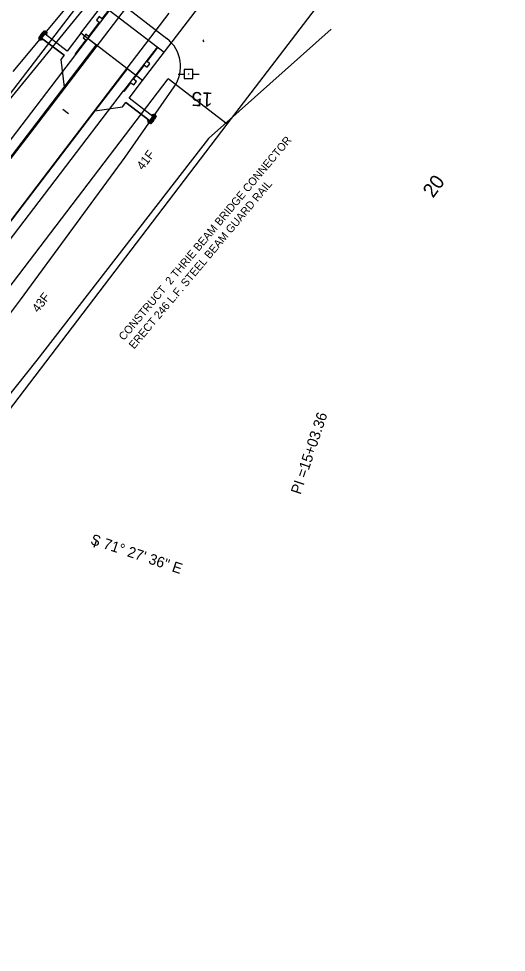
# Model space of a CAD drawing. Extents: x 2500794 to 2511032, y 910653 to 917533.
# Drawn here: x 2510457 to 2510733, y 913992 to 914520 of the extents above; entities that cross this region are included whole.
import ezdxf

# ---------------------------------------------------------------- set-up
doc = ezdxf.new("R2010")
doc.units = 0
for name, color, linetype in [('RD_EX_Road', 7, 'Continuous'), ('RD_EX_RW', 7, 'Continuous'), ('RD_EX_UT', 7, 'Continuous'), ('RD_EX_VEG', 7, 'Continuous'), ('RD_HC_Data', 7, 'Continuous'), ('RD_HC_Data_Tic', 7, 'Continuous'), ('RD_HC_TX_Sta50', 7, 'Continuous'), ('RD_PD_ALT1_TrvlWay', 7, 'Continuous'), ('RD_PD_Bridge', 7, 'Continuous'), ('RD_PD_CstnLmt', 7, 'Continuous'), ('RD_PD_CstnLmt_TX', 7, 'Continuous'), ('RD_PD_GR', 7, 'Continuous'), ('RD_PD_MedBWall', 7, 'Continuous'), ('RD_PD_PaveShd', 7, 'Continuous'), ('RD_PD_RW', 7, 'Continuous'), ('RD_Sketch10', 7, 'Continuous'), ('RD_SMD_Locator', 7, 'Continuous')]:
    doc.layers.add(name, color=color, linetype=linetype)

msp = doc.modelspace()

# ---------------------------------------------------------------- linework, layer by layer
at = {"layer": 'RD_EX_Road'}
for points in [[(2510525.75, 914536.52), (2510463.72, 914455.48), (2510405.02, 914379.36), (2510342.59, 914297.83), (2510321.12, 914269.96), (2510315.91, 914266.07)], [(2510542.43, 914523.66), (2510481.45, 914443.89), (2510422.16, 914366.04), (2510361.14, 914286.03), (2510337.16, 914254.85), (2510335.48, 914250.67)]]:
    msp.add_lwpolyline(points, dxfattribs=at)
at = {"layer": 'RD_EX_RW'}
for p, q in [((2510575.55, 914460.9), (2510733.46, 914667.45)), ((2510350.06, 914343.78), (2510489.75, 914526.49)), ((2510402.49, 914303.69), (2510542.18, 914486.41)), ((2510575.55, 914460.9), (2510542.18, 914486.41))]:
    msp.add_line(p, q, dxfattribs=at)
at = {"layer": 'RD_EX_UT'}
for p, q in [((2510556.14, 914491.73), (2510551.14, 914491.73)), ((2510551.14, 914491.73), (2510551.14, 914486.73)), ((2510556.14, 914486.73), (2510556.14, 914491.73)), ((2510547.71, 914489.17), (2510551.18, 914489.17)), ((2510551.14, 914486.73), (2510556.14, 914486.73)), ((2510556.07, 914489.17), (2510559.71, 914489.17))]:
    msp.add_line(p, q, dxfattribs=at)
at = {"layer": 'RD_EX_VEG'}
for points in [[(2510504.36, 914538.68), (2510385.42, 914393.06), (2510329.55, 914316.72), (2510316.15, 914312.58), (2510294.21, 914283.97), (2510227.35, 914191.66), (2510166.08, 914122.51), (2509980.05, 913944.43), (2509913.7, 913875.62), (2509840.84, 913797.95)], [(2510634.38, 914514.53), (2510564.95, 914452.8), (2510467.86, 914327.28), (2510420.09, 914267.6)]]:
    msp.add_lwpolyline(points, dxfattribs=at)
at = {"layer": 'RD_HC_Data_Tic'}
for p, q in [((2510485.6, 914466.73), (2510482.42, 914469.16)), ((2510500.23, 914221.6), (2510501.5, 914225.4))]:
    msp.add_line(p, q, dxfattribs=at)
at = {"layer": 'RD_PD_ALT1_TrvlWay'}
for p, q in [((2510338.54, 914292.49), (2510501.42, 914505.54)), ((2510356.02, 914279.13), (2510518.9, 914492.17))]:
    msp.add_line(p, q, dxfattribs=at)
at = {"layer": 'RD_PD_Bridge'}
for p, q in [((2510492.68, 914512.22), (2510638.45, 914702.88)), ((2510527.64, 914485.49), (2510673.41, 914676.15)), ((2510539.79, 914501.38), (2510504.83, 914528.11)), ((2510527.64, 914485.49), (2510492.68, 914512.22))]:
    msp.add_line(p, q, dxfattribs=at)
at = {"layer": 'RD_PD_CstnLmt'}
for p, q in [((2510454.31, 914490.65), (2510485.64, 914528.04)), ((2510513.21, 914531.01), (2510541.37, 914509.22)), ((2510517.82, 914442.1), (2510545.55, 914481.98)), ((2510458.59, 914361.5), (2510517.82, 914442.1)), ((2510398.31, 914281.71), (2510458.59, 914361.5))]:
    msp.add_line(p, q, dxfattribs=at)
for centre, radius, start in [((2510529.13, 914493.4), 20, 325.1865), ((2510561.45, 914507.8), 0.833, 325.7798)]:
    msp.add_arc(centre, radius, start, 52.2705, dxfattribs=at)
at = {"layer": 'RD_PD_GR'}
for p, q in [((2510340.61, 914305.07), (2510489.82, 914500.24)), ((2510367.62, 914284.42), (2510516.83, 914479.59))]:
    msp.add_line(p, q, dxfattribs=at)
for points in [[(2510489.82, 914500.24), (2510508.8, 914525.07), (2510508.41, 914525.37), (2510504.62, 914520.4), (2510503.02, 914521.62), (2510501.5, 914519.64), (2510503.1, 914518.42), (2510497.02, 914510.47), (2510495.43, 914511.69), (2510493.91, 914509.71), (2510495.51, 914508.49), (2510489.43, 914500.54)], [(2510535.82, 914504.42), (2510516.82, 914479.61), (2510517.21, 914479.31), (2510521.01, 914484.27), (2510522.6, 914483.05), (2510524.12, 914485.03), (2510522.53, 914486.26), (2510528.61, 914494.2), (2510530.2, 914492.97), (2510531.72, 914494.96), (2510530.13, 914496.18), (2510536.21, 914504.12)]]:
    msp.add_lwpolyline(points, close=True, dxfattribs=at)
at = {"layer": 'RD_PD_PaveShd'}
for p, q in [((2510470.47, 914509.53), (2510472.43, 914511.81)), ((2510472.43, 914511.81), (2510470.47, 914509.53)), ((2510485.02, 914502.19), (2510472.43, 914511.81)), ((2510485.02, 914502.19), (2510472.43, 914511.81)), ((2510492.68, 914512.22), (2510485.02, 914502.19)), ((2510492.68, 914512.22), (2510485.02, 914502.19)), ((2510501.42, 914505.54), (2510492.68, 914512.22)), ((2510501.42, 914505.54), (2510492.68, 914512.22)), ((2510483.19, 914499.8), (2510470.47, 914509.53)), ((2510470.47, 914509.53), (2510483.19, 914499.8)), ((2510501.42, 914505.54), (2510483.2, 914481.7)), ((2510483.2, 914481.7), (2510501.42, 914505.54)), ((2510483.19, 914499.8), (2510481.37, 914497.42)), ((2510483.19, 914499.8), (2510481.37, 914497.42)), ((2510481.37, 914497.42), (2510483.2, 914481.7)), ((2510481.37, 914497.42), (2510483.2, 914481.7)), ((2510518.9, 914492.17), (2510500.68, 914468.34)), ((2510518.9, 914492.17), (2510500.68, 914468.34)), ((2510527.64, 914485.49), (2510518.9, 914492.17)), ((2510519.97, 914475.46), (2510527.64, 914485.49)), ((2510519.97, 914475.46), (2510527.64, 914485.49)), ((2510533.45, 914465.16), (2510519.97, 914475.46)), ((2510533.45, 914465.16), (2510519.97, 914475.46)), ((2510500.68, 914468.34), (2510516.33, 914470.7)), ((2510500.68, 914468.34), (2510516.33, 914470.7)), ((2510516.33, 914470.7), (2510518.15, 914473.08)), ((2510516.33, 914470.7), (2510518.15, 914473.08)), ((2510531.76, 914462.67), (2510518.15, 914473.08)), ((2510518.15, 914473.08), (2510531.76, 914462.67)), ((2510531.76, 914462.67), (2510533.45, 914465.16)), ((2510531.76, 914462.67), (2510533.45, 914465.16))]:
    msp.add_line(p, q, dxfattribs=at)
at = {"layer": 'RD_PD_RW'}
msp.add_line((2510435.86, 914278.18), (2510575.55, 914460.9), dxfattribs=at)
at = {"layer": 'RD_Sketch10'}
for centre, major_axis in [((2510469.38, 914510.25), (-0.16, -0.239)), ((2510469.78, 914510.92), (-0.16, -0.239)), ((2510470.01, 914510.38), (-0.16, -0.239)), ((2510470.22, 914511.51), (-0.16, -0.239)), ((2510470.46, 914510.97), (-0.16, -0.239)), ((2510470.58, 914510.44), (-0.16, -0.239)), ((2510470.78, 914512.25), (-0.16, -0.239)), ((2510470.91, 914511.57), (-0.16, -0.239)), ((2510471.01, 914511.01), (-0.16, -0.239)), ((2510471.33, 914512.82), (-0.16, -0.239)), ((2510471.41, 914512.23), (-0.16, -0.239)), ((2510471.5, 914511.65), (-0.16, -0.239)), ((2510471.84, 914513.39), (-0.16, -0.239)), ((2510471.93, 914512.79), (-0.16, -0.239)), ((2510471.94, 914512.23), (-0.16, -0.239)), ((2510472.48, 914513.28), (-0.16, -0.239)), ((2510472.48, 914512.61), (-0.16, -0.239)), ((2510472.84, 914512.17), (-0.16, -0.239)), ((2510472.93, 914513.08), (-0.16, -0.239)), ((2510473.23, 914512.66), (-0.16, -0.239)), ((2510473.3, 914511.85), (-0.16, -0.239)), ((2510469.01, 914509.54), (-0.16, -0.239)), ((2510469.33, 914509.12), (-0.16, -0.239)), ((2510469.53, 914508.61), (-0.16, -0.239)), ((2510469.64, 914509.77), (-0.16, -0.239)), ((2510469.9, 914509.14), (-0.16, -0.239)), ((2510470.06, 914508.49), (-0.16, -0.239)), ((2510470.19, 914509.82), (-0.16, -0.239)), ((2510470.46, 914508.99), (-0.16, -0.239)), ((2510470.91, 914508.69), (-0.16, -0.239)), ((2510530.81, 914462.81), (0.154, 0.243)), ((2510532.61, 914463.05), (0.154, 0.243)), ((2510533.08, 914463.7), (0.154, 0.243)), ((2510533.13, 914466.02), (0.154, 0.243)), ((2510533.19, 914463.14), (0.154, 0.243)), ((2510533.49, 914464.28), (0.154, 0.243)), ((2510533.58, 914465.73), (0.154, 0.243)), ((2510533.63, 914463.76), (0.154, 0.243)), ((2510533.87, 914464.91), (0.154, 0.243)), ((2510533.88, 914463.22), (0.154, 0.243)), ((2510533.97, 914466.24), (0.154, 0.243)), ((2510534.06, 914464.36), (0.154, 0.243)), ((2510534.14, 914465.59), (0.154, 0.243)), ((2510534.31, 914463.82), (0.154, 0.243)), ((2510534.42, 914464.97), (0.154, 0.243)), ((2510534.51, 914466.13), (0.154, 0.243)), ((2510534.69, 914464.49), (0.154, 0.243)), ((2510534.72, 914465.62), (0.154, 0.243)), ((2510535.04, 914465.22), (0.154, 0.243)), ((2510530.9, 914462), (0.154, 0.243)), ((2510531.21, 914461.59), (0.154, 0.243)), ((2510531.27, 914462.5), (0.154, 0.243)), ((2510531.65, 914462.06), (0.154, 0.243)), ((2510531.67, 914461.4), (0.154, 0.243)), ((2510532.18, 914462.46), (0.154, 0.243)), ((2510532.2, 914461.9), (0.154, 0.243)), ((2510532.3, 914461.3), (0.154, 0.243)), ((2510532.71, 914462.47), (0.154, 0.243)), ((2510532.81, 914461.88), (0.154, 0.243)), ((2510533.34, 914462.47), (0.154, 0.243))]:
    msp.add_ellipse(centre, major_axis=major_axis, ratio=0.739412, dxfattribs=at)
at = {"layer": 'RD_SMD_Locator'}
msp.add_circle((2510553.65, 914489.23), 0.15, dxfattribs=at)

# ---------------------------------------------------------------- texts
at = {"layer": 'RD_HC_Data'}
for s, rotation, p in [('PI =15+03.36', 71.46, (2510617, 914251)), ('S 71%%d 27\' 36" E', 341.46, (2510497.68, 914223.51))]:
    msp.add_text(s, height=6, rotation=rotation, dxfattribs=at).set_placement(p)
at = {"layer": 'RD_HC_TX_Sta50'}
for s, rotation, p in [('15', 177.5616, (2510567.37, 914478.63)), ('20', 53.5438, (2510691.97, 914418.68))]:
    msp.add_text(s, height=8, rotation=rotation, dxfattribs=at).set_placement(p)
at = {"layer": 'RD_PD_CstnLmt_TX'}
for s, p in [('41F', (2510527.75, 914434.5)), ('43F', (2510468.52, 914353.91))]:
    msp.add_text(s, height=5, rotation=52.6007, dxfattribs=at).set_placement(p)
at = {"layer": 'RD_PD_MedBWall'}
for s, p in [('CONSTRUCT  2 THRIE BEAM BRIDGE CONNECTOR', (2510517.07, 914338.15)), ('ERECT 246 L.F. STEEL BEAM GUARD RAIL', (2510522.82, 914333.33))]:
    msp.add_text(s, height=4.5, rotation=50.0195, dxfattribs=at).set_placement(p)

doc.saveas('drawing.dxf')
